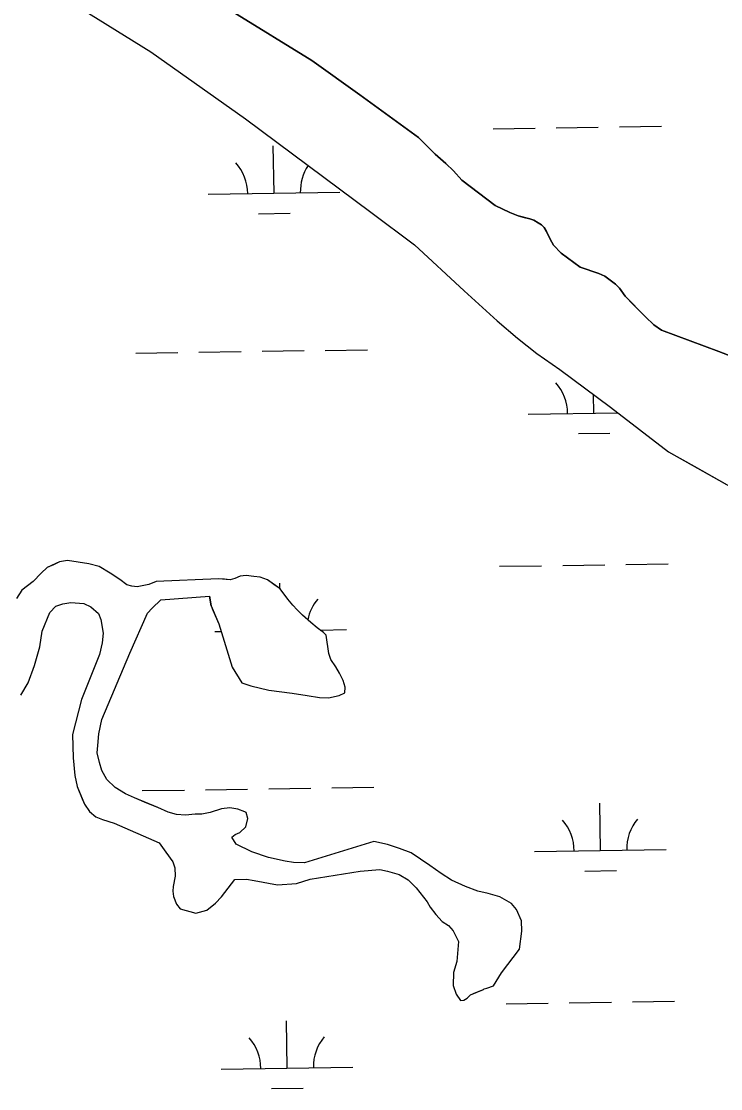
# Model space of a CAD drawing. Extents: x 3807117 to 3845308, y 337856 to 363736.
# Drawn here: x 3835863 to 3836394, y 356862 to 357673 of the extents above; entities that cross this region are included whole.
import ezdxf

# ---------------------------------------------------------------- set-up
doc = ezdxf.new("R2010")
doc.units = 0
doc.layers.add('V-TOPO-SHOR', color=7, linetype='Continuous')
doc.layers.add('V-WETL-SWMP', color=7, linetype='Continuous')

msp = doc.modelspace()

# ---------------------------------------------------------------- linework, layer by layer
at = {"layer": 'V-TOPO-SHOR'}
for points in [[(3835563, 357988.61), (3835679.62, 357866.99), (3835741.7, 357811.72), (3835766.16, 357787.84), (3835782.98, 357779.38), (3835794.04, 357773.39), (3835803.58, 357765.29), (3835868.83, 357708.02), (3835961.63, 357650.33), (3836033.5, 357599.44), (3836128.69, 357528.29), (3836162, 357503.57), (3836199.71, 357468.55), (3836224.66, 357445.72), (3836240.04, 357432.55), (3836254.86, 357420.93), (3836272.29, 357408.84), (3836310.89, 357380.08), (3836354.81, 357346.24), (3836374.3, 357335.25), (3836406.95, 357316.75)], [(3835963.75, 357717.98), (3836083.97, 357643.75), (3836120.44, 357617.54), (3836164.84, 357585.27), (3836177.61, 357572.56), (3836185.57, 357565.46), (3836191.41, 357559.88), (3836197.81, 357552.74), (3836223.21, 357533.56), (3836234.25, 357528.09), (3836240.54, 357525.64), (3836244.2, 357524.68), (3836249.43, 357523.24), (3836252.58, 357522.27), (3836255.74, 357520.26), (3836258.37, 357518.76), (3836260.5, 357516.73), (3836262.13, 357513.65), (3836264.85, 357507.99), (3836267.56, 357503.37), (3836273.42, 357497.27), (3836287.69, 357486.67), (3836301.84, 357481.79), (3836306.57, 357479.82), (3836314.5, 357473.76), (3836317.69, 357470.71), (3836321.99, 357464.57), (3836328.38, 357457.96), (3836337.42, 357448.8), (3836343.8, 357442.71), (3836349.61, 357438.68), (3836393.13, 357422.51), (3836474.95, 357391.08)], [(3836013, 357249.64), (3835965.7, 357247.54), (3835960.04, 357245.34), (3835951.25, 357243.58), (3835947.08, 357244.01), (3835943.43, 357244.96), (3835938.14, 357249), (3835930.76, 357254.02), (3835922.34, 357259.02), (3835914.51, 357260.92), (3835898.35, 357263.67), (3835892.14, 357262.49), (3835887.52, 357260.31), (3835882.9, 357258.13), (3835878.32, 357253.87), (3835872.23, 357247.5), (3835863.55, 357241.08), (3835859.54, 357234.75)], [(3836007.34, 357229.14), (3836008.77, 357225.67), (3836013.16, 357215.38), (3836023.25, 357182.38), (3836030.79, 357170.61), (3836037.6, 357168.17), (3836051.17, 357164.84), (3836068.88, 357162.64), (3836080.34, 357160.82), (3836089.72, 357159.48), (3836096.48, 357159.11), (3836104.74, 357160.86), (3836108.85, 357163.03), (3836109.27, 357167.19), (3836107.6, 357172.35), (3836104.88, 357178), (3836102.18, 357182.61), (3836098.41, 357188.23), (3836096.75, 357192.87), (3836094.88, 357206.85), (3836092.75, 357208.88), (3836088, 357212.41), (3836083.24, 357216.45), (3836076.88, 357222.02), (3836072.63, 357226.08), (3836069.44, 357229.64), (3836065.7, 357234.23), (3836059.81, 357241.89), (3836055.06, 357245.41), (3836050.31, 357248.94), (3836044.55, 357250.89), (3836039.87, 357251.3), (3836034.13, 357252.21), (3836029.47, 357251.59), (3836025.36, 357249.93), (3836021.75, 357248.81), (3836017.59, 357249.24), (3836013, 357249.64)], [(3836038.37, 357042.01), (3836026.29, 357047.96), (3836023.06, 357053.08), (3836025.61, 357055.22), (3836029.21, 357056.85), (3836033.78, 357061.11), (3836035.2, 357067.38), (3836034.06, 357072.02), (3836033.01, 357072.52), (3836027.77, 357074.48), (3836021.52, 357075.38), (3836015.3, 357074.71), (3836006.54, 357071.92), (3836000.33, 357070.74), (3835995.14, 357070.62), (3835987.89, 357069.94), (3835981.13, 357070.31), (3835974.86, 357072.24), (3835966.99, 357075.7), (3835958.6, 357079.14), (3835949.17, 357083.08), (3835942.35, 357086.04), (3835934.45, 357091.06), (3835928.08, 357097.15), (3835924.29, 357103.81), (3835922.6, 357110), (3835920.87, 357117.23), (3835921.26, 357122.95), (3835922.1, 357131.8), (3835924.45, 357142.76), (3835945.64, 357193.09), (3835958.97, 357223.51), (3835962.52, 357227.22), (3835969.13, 357233.6), (3836006.14, 357236.39)], [(3836007.34, 357229.14), (3836006.14, 357236.39)], [(3835862.89, 357161.06), (3835868.41, 357170.56), (3835873.32, 357183.69), (3835877.17, 357197.84), (3835878.98, 357209.86), (3835884.9, 357224.05), (3835889.48, 357228.84), (3835894.65, 357230.52), (3835900.87, 357231.7), (3835910.79, 357230.89), (3835916.05, 357228.4), (3835921.89, 357223.33), (3835923.56, 357218.68), (3835925.36, 357208.3), (3835924.48, 357200.99), (3835922.6, 357192.1), (3835908.79, 357157.94), (3835902.1, 357131.23), (3835902.5, 357113.53), (3835903.85, 357100.02), (3835905.6, 357091.73), (3835909.46, 357082.44), (3835911.11, 357078.31), (3835914.89, 357072.67), (3835919.67, 357068.61), (3835924.92, 357066.65), (3835933.84, 357063.73), (3835968.02, 357048.88), (3835972.87, 357041.7), (3835978.24, 357034.53), (3835979.91, 357029.88), (3835980.05, 357023.63), (3835978.66, 357015.79), (3835978.23, 357012.14), (3835978.84, 357007.98), (3835981.05, 357002.31), (3835983.74, 356998.72), (3835995.79, 356995.35), (3836004.07, 356997.62), (3836010.72, 357002.98), (3836015.3, 357007.77), (3836025.41, 357021.02), (3836034.26, 357021.22), (3836040.01, 357020.3), (3836057.79, 357017.06), (3836072.35, 357017.91), (3836082.69, 357021.27), (3836120.56, 357027.34), (3836135.64, 357028.72), (3836141.4, 357027.29), (3836150.3, 357024.88), (3836157.16, 357020.87), (3836163.03, 357014.76), (3836171.61, 357004.01), (3836173.78, 356999.9), (3836178.08, 356994.27), (3836182.88, 356989.17), (3836187.63, 356986.15), (3836191.37, 356982.07), (3836195.2, 356973.83), (3836193.98, 356958.7), (3836191.57, 356950.31), (3836191.27, 356940.41), (3836193.51, 356933.69), (3836196.74, 356929.08), (3836199.34, 356929.14), (3836201.91, 356930.76), (3836204.45, 356933.42), (3836208.58, 356935.07), (3836214.25, 356937.28), (3836214.76, 356937.82), (3836216.83, 356938.38), (3836222, 356940.06), (3836228.03, 356950.09), (3836241.68, 356968.11), (3836243.45, 356981.69), (3836243.28, 356989.49), (3836239.43, 356998.26), (3836235.68, 357002.86), (3836226.72, 357007.87), (3836217.81, 357010.27), (3836209.96, 357012.17), (3836200.51, 357015.6), (3836189.98, 357020.58), (3836182.05, 357025.6), (3836173.58, 357031.66), (3836159.31, 357041.23), (3836150.38, 357044.67), (3836141.46, 357047.6), (3836130.99, 357049.96), (3836078.24, 357033.67), (3836069.9, 357034), (3836063.63, 357034.9), (3836051.07, 357037.74), (3836038.37, 357042.01)]]:
    msp.add_lwpolyline(points, dxfattribs=at)
at = {"layer": 'V-WETL-SWMP'}
for p, q in [((3836221.55, 357591.8), (3836253.54, 357592.28)), ((3836269.54, 357592.52), (3836301.54, 357593)), ((3836317.54, 357593.24), (3836349.53, 357593.72)), ((3836055.16, 357542.86), (3836054.62, 357578.85)), ((3836005.17, 357542.11), (3836105.16, 357543.6)), ((3836043.39, 357527.25), (3836067.39, 357527.61)), ((3835950.13, 357421.2), (3835982.12, 357421.68)), ((3835998.12, 357421.92), (3836030.12, 357422.4)), ((3836046.12, 357422.64), (3836078.11, 357423.12)), ((3836094.11, 357423.35), (3836126.11, 357423.83)), ((3836298.16, 357375.66), (3836297.95, 357389.72)), ((3836248.17, 357374.92), (3836316.27, 357375.94)), ((3836286.4, 357360.06), (3836310.39, 357360.41)), ((3836226.49, 357259.15), (3836258.49, 357259.62)), ((3836274.49, 357259.86), (3836306.49, 357260.34)), ((3836322.48, 357260.58), (3836354.48, 357261.06)), ((3836059.67, 357241.99), (3836059.61, 357246.21)), ((3836010.15, 357209.47), (3836014.95, 357209.54)), ((3836090.34, 357210.67), (3836110.14, 357210.97)), ((3835955.11, 357088.56), (3835987.11, 357089.04)), ((3836003.11, 357089.28), (3836035.1, 357089.76)), ((3836051.1, 357090), (3836083.1, 357090.48)), ((3836099.1, 357090.72), (3836131.09, 357091.2)), ((3836303.15, 357043.03), (3836302.61, 357079.02)), ((3836253.15, 357042.28), (3836353.14, 357043.78)), ((3836291.38, 357027.42), (3836315.38, 357027.78)), ((3836231.48, 356926.51), (3836263.47, 356926.99)), ((3836279.47, 356927.23), (3836311.47, 356927.71)), ((3836327.47, 356927.95), (3836359.46, 356928.43)), ((3836065.13, 356877.58), (3836064.59, 356913.58)), ((3836015.13, 356876.83), (3836115.12, 356878.33)), ((3836053.36, 356861.97), (3836077.36, 356862.33))]:
    msp.add_line(p, q, dxfattribs=at)
for points in [[(3836474.95, 357391.09), (3836393.13, 357422.51), (3836349.61, 357438.68), (3836343.8, 357442.71), (3836337.42, 357448.8), (3836321.99, 357464.57), (3836317.69, 357470.71), (3836314.5, 357473.76), (3836306.57, 357479.82), (3836301.84, 357481.79), (3836287.69, 357486.67), (3836273.42, 357497.27), (3836267.56, 357503.37), (3836264.86, 357507.99), (3836262.13, 357513.65), (3836260.5, 357516.73), (3836258.37, 357518.76), (3836255.74, 357520.26), (3836252.58, 357522.27), (3836249.43, 357523.24), (3836240.54, 357525.64), (3836234.25, 357528.09), (3836223.2, 357533.56), (3836197.81, 357552.74), (3836191.41, 357559.88), (3836185.57, 357565.46), (3836177.61, 357572.56), (3836164.84, 357585.27), (3836120.44, 357617.54), (3836083.97, 357643.75), (3835963.75, 357717.98)], [(3835868.83, 357708.02), (3835961.64, 357650.33), (3836033.49, 357599.44), (3836128.69, 357528.29), (3836162, 357503.57), (3836199.71, 357468.55), (3836224.66, 357445.72), (3836240.04, 357432.55), (3836254.86, 357420.93), (3836272.29, 357408.84), (3836310.89, 357380.08), (3836354.81, 357346.24), (3836406.95, 357316.75)], [(3836000.33, 357070.74), (3835995.14, 357070.62), (3835987.89, 357069.94), (3835981.13, 357070.31), (3835974.86, 357072.24), (3835966.99, 357075.7), (3835949.17, 357083.08), (3835942.35, 357086.04), (3835934.45, 357091.06), (3835928.08, 357097.15), (3835924.29, 357103.81), (3835922.6, 357110), (3835920.87, 357117.23), (3835921.26, 357122.95), (3835922.1, 357131.8), (3835924.45, 357142.76), (3835945.64, 357193.09), (3835958.97, 357223.51), (3835962.52, 357227.22), (3835969.13, 357233.6), (3836006.14, 357236.39), (3836007.34, 357229.14), (3836013.16, 357215.39), (3836023.25, 357182.38), (3836030.79, 357170.61), (3836037.59, 357168.16), (3836051.17, 357164.84), (3836068.88, 357162.64), (3836080.34, 357160.82), (3836089.72, 357159.48), (3836096.48, 357159.11), (3836104.75, 357160.86), (3836108.85, 357163.03), (3836109.27, 357167.19), (3836107.6, 357172.35), (3836104.88, 357178), (3836102.18, 357182.61), (3836098.41, 357188.23), (3836096.75, 357192.87), (3836094.88, 357206.85), (3836092.75, 357208.88), (3836088, 357212.41), (3836083.24, 357216.45), (3836076.88, 357222.02), (3836072.63, 357226.08), (3836069.44, 357229.64), (3836065.7, 357234.23), (3836059.81, 357241.89), (3836050.31, 357248.94), (3836044.55, 357250.89), (3836039.87, 357251.3), (3836034.13, 357252.21), (3836029.48, 357251.58), (3836025.36, 357249.93), (3836021.75, 357248.81), (3836013, 357249.64), (3835965.7, 357247.54), (3835960.03, 357245.34), (3835951.25, 357243.58), (3835947.08, 357244.01), (3835943.43, 357244.96), (3835938.14, 357249), (3835930.76, 357254.02), (3835922.34, 357259.02), (3835914.51, 357260.92), (3835898.35, 357263.67), (3835892.14, 357262.49), (3835882.89, 357258.13), (3835878.32, 357253.87), (3835872.23, 357247.5), (3835863.55, 357241.08), (3835859.54, 357234.76)], [(3835884.9, 357224.05), (3835889.48, 357228.84), (3835894.65, 357230.52), (3835900.87, 357231.7), (3835910.79, 357230.89), (3835916.05, 357228.4), (3835921.89, 357223.33), (3835923.56, 357218.68), (3835925.36, 357208.3), (3835924.48, 357200.99), (3835922.6, 357192.1), (3835908.79, 357157.94), (3835902.1, 357131.23), (3835902.5, 357113.53), (3835903.85, 357100.02), (3835905.6, 357091.73), (3835911.11, 357078.31), (3835914.89, 357072.67), (3835919.67, 357068.61), (3835924.92, 357066.65), (3835933.84, 357063.73), (3835968.02, 357048.88), (3835972.87, 357041.7), (3835978.24, 357034.53), (3835979.91, 357029.88), (3835980.05, 357023.63), (3835978.66, 357015.79), (3835978.23, 357012.14), (3835978.84, 357007.98), (3835981.05, 357002.31), (3835983.74, 356998.72), (3835995.79, 356995.35), (3836004.07, 356997.62), (3836010.72, 357002.98), (3836015.3, 357007.77), (3836025.41, 357021.02), (3836034.26, 357021.22), (3836040.01, 357020.3), (3836057.79, 357017.06), (3836072.35, 357017.91), (3836082.69, 357021.27), (3836120.57, 357027.34), (3836135.64, 357028.72), (3836141.4, 357027.29), (3836150.3, 357024.88), (3836157.16, 357020.87), (3836163.03, 357014.76), (3836171.61, 357004.02), (3836173.78, 356999.9), (3836178.08, 356994.27), (3836182.88, 356989.17), (3836187.63, 356986.15), (3836191.37, 356982.07), (3836195.2, 356973.83), (3836193.98, 356958.7), (3836191.57, 356950.31), (3836191.27, 356940.41), (3836193.51, 356933.69), (3836196.74, 356929.08), (3836199.34, 356929.14), (3836201.91, 356930.76), (3836204.45, 356933.42), (3836214.25, 356937.28), (3836214.76, 356937.82), (3836216.83, 356938.38), (3836222, 356940.06), (3836228.03, 356950.09), (3836241.68, 356968.11), (3836243.45, 356981.69), (3836243.28, 356989.49), (3836239.43, 356998.26), (3836235.68, 357002.86), (3836226.72, 357007.87), (3836217.81, 357010.27), (3836209.96, 357012.17), (3836200.51, 357015.6), (3836189.98, 357020.57), (3836182.05, 357025.6), (3836173.58, 357031.66), (3836159.31, 357041.23), (3836150.38, 357044.67), (3836141.46, 357047.6), (3836130.99, 357049.96), (3836078.24, 357033.67), (3836069.9, 357034), (3836063.63, 357034.9), (3836051.07, 357037.74), (3836038.37, 357042), (3836026.29, 357047.96), (3836023.06, 357053.08), (3836025.61, 357055.22), (3836029.21, 357056.85), (3836033.78, 357061.11), (3836035.2, 357067.38), (3836034.06, 357072.02), (3836033.01, 357072.52), (3836027.77, 357074.48), (3836021.52, 357075.37), (3836015.3, 357074.71), (3836006.54, 357071.92), (3836000.33, 357070.74)], [(3835862.89, 357161.06), (3835868.41, 357170.56), (3835873.32, 357183.69), (3835877.16, 357197.84), (3835878.97, 357209.86), (3835884.9, 357224.05)]]:
    msp.add_lwpolyline(points, dxfattribs=at)
for centre, start, end in [((3835999.92, 357542.5), 0.08653, 41.63019), ((3836110.39, 357544.16), 146.07627, 181.63019), ((3836242.92, 357375.31), 0.08653, 41.63019), ((3836115.37, 357211.52), 140.08653, 168.49102), ((3836247.9, 357042.67), 0.08653, 41.63019), ((3836358.38, 357044.33), 140.08653, 181.63019), ((3836009.88, 356877.23), 0.08653, 41.63019), ((3836120.36, 356878.88), 140.08653, 181.63019)]:
    msp.add_arc(centre, 35.25, start, end, dxfattribs=at)

doc.saveas('drawing.dxf')
